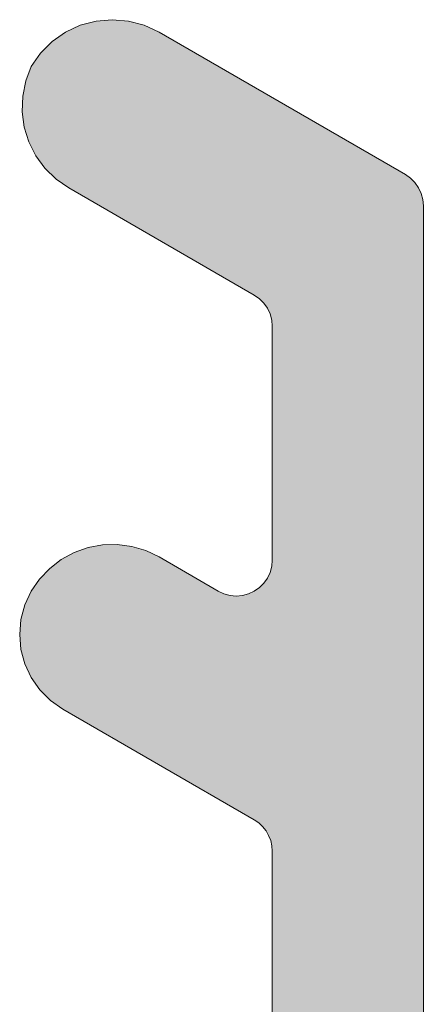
# Model space of a CAD drawing. Header units: metres. Extents: x -3.6 to 84.5, y -11 to 16.8.
# Tile 230 of 656: x 55.27398 to 55.27959, y -2.88133 to -2.86766. Entities that reach past the tile are written whole.
import ezdxf

# ---------------------------------------------------------------- set-up
doc = ezdxf.new("R2010")
doc.units = ezdxf.units.M
doc.header["$MEASUREMENT"] = 0
doc.layers.add('301 - Elemente.Linie', color=7, linetype='Continuous')
doc.layers.add('302 - Elemente.Schraffur', color=7, linetype='Continuous')

msp = doc.modelspace()

# ---------------------------------------------------------------- hatches: boundary and pattern name
at = {"layer": '302 - Elemente.Schraffur', "linetype": 'Continuous', "lineweight": 5}
msp.add_hatch(color=7, dxfattribs=at).paths.add_polyline_path([(55.274661, -2.869993), (55.277239, -2.871481), (55.27731, -2.871531), (55.277372, -2.871593), (55.277422, -2.871664), (55.277459, -2.871743), (55.277481, -2.871828), (55.277489, -2.871914), (55.277489, -2.87516), (55.277481, -2.875246), (55.277459, -2.875331), (55.277422, -2.87541), (55.277372, -2.875481), (55.27731, -2.875543), (55.277239, -2.875593), (55.27716, -2.875629), (55.277076, -2.875652), (55.276989, -2.87566), (55.276902, -2.875652), (55.276818, -2.875629), (55.276739, -2.875593), (55.275915, -2.875117), (55.275731, -2.875029), (55.275535, -2.874971), (55.275333, -2.874944), (55.275129, -2.87495), (55.274928, -2.874987), (55.274736, -2.875055), (55.274557, -2.875152), (55.274395, -2.875277), (55.274254, -2.875425), (55.274139, -2.875593), (55.27405, -2.875782), (55.273996, -2.875984), (55.273978, -2.876193), (55.273996, -2.876401), (55.27405, -2.876603), (55.274139, -2.876793), (55.274259, -2.876964), (55.274407, -2.877112), (55.274578, -2.877232), (55.277239, -2.878768), (55.277301, -2.87881), (55.277355, -2.878861), (55.277402, -2.878919), (55.277439, -2.878984), (55.277467, -2.879054), (55.277483, -2.879127), (55.277489, -2.879201), (55.277489, -2.882446), (55.277482, -2.882527), (55.277463, -2.882605), (55.277432, -2.882679), (55.277389, -2.882747), (55.277335, -2.882807), (55.277273, -2.882858), (55.277203, -2.882898), (55.277128, -2.882927), (55.277049, -2.882943), (55.276969, -2.882946), (55.276889, -2.882936), (55.276812, -2.882914), (55.276739, -2.882879), (55.275915, -2.882404), (55.275731, -2.882316), (55.275535, -2.882258), (55.275333, -2.882231), (55.275129, -2.882237), (55.274928, -2.882274), (55.274736, -2.882342), (55.274557, -2.882439), (55.274395, -2.882563), (55.274254, -2.882711), (55.274139, -2.882879), (55.274058, -2.883049), (55.274004, -2.88323), (55.27398, -2.883417), (55.273985, -2.883605), (55.274019, -2.88379), (55.274082, -2.883967), (55.274172, -2.884133), (55.274286, -2.884282), (55.274423, -2.884412), (55.274578, -2.884519), (55.277373, -2.886132), (55.277431, -2.886161), (55.277493, -2.886182), (55.277558, -2.886195), (55.277623, -2.886199), (55.279089, -2.886199), (55.279167, -2.886193), (55.279243, -2.886175), (55.279316, -2.886145), (55.279383, -2.886104), (55.279442, -2.886053), (55.279493, -2.885993), (55.279534, -2.885926), (55.279564, -2.885854), (55.279583, -2.885777), (55.279589, -2.885699), (55.279589, -2.87024), (55.279581, -2.870153), (55.279559, -2.870069), (55.279522, -2.86999), (55.279472, -2.869919), (55.27941, -2.869857), (55.279339, -2.869807), (55.275915, -2.86783), (55.275709, -2.867734), (55.27549, -2.867676), (55.275265, -2.867656), (55.275039, -2.867676), (55.27482, -2.867734), (55.274615, -2.86783), (55.274429, -2.86796), (55.274269, -2.86812), (55.274139, -2.868306), (55.274062, -2.868507), (55.27402, -2.868719), (55.274013, -2.868934), (55.274042, -2.869148), (55.274106, -2.869354), (55.274203, -2.869546), (55.27433, -2.86972), (55.274484, -2.86987)])

# ---------------------------------------------------------------- linework, layer by layer
at = {"layer": '301 - Elemente.Linie', "color": 7, "linetype": 'Continuous', "lineweight": 5}
msp.add_lwpolyline([(55.277489, -2.882446), (55.277489, -2.879201), (55.277483, -2.879127), (55.277467, -2.879054), (55.277439, -2.878984), (55.277402, -2.878919), (55.277355, -2.878861), (55.277301, -2.87881), (55.277239, -2.878768), (55.274578, -2.877232), (55.274407, -2.877112), (55.274259, -2.876964), (55.274139, -2.876793), (55.27405, -2.876603), (55.273996, -2.876401), (55.273978, -2.876193), (55.273996, -2.875984), (55.27405, -2.875782), (55.274139, -2.875593), (55.274254, -2.875425), (55.274395, -2.875277), (55.274557, -2.875152), (55.274736, -2.875055), (55.274928, -2.874987), (55.275129, -2.87495), (55.275333, -2.874944), (55.275535, -2.874971), (55.275731, -2.875029), (55.275915, -2.875117), (55.276739, -2.875593), (55.276818, -2.875629), (55.276902, -2.875652), (55.276989, -2.87566), (55.277076, -2.875652), (55.27716, -2.875629), (55.277239, -2.875593), (55.27731, -2.875543), (55.277372, -2.875481), (55.277422, -2.87541), (55.277459, -2.875331), (55.277481, -2.875246), (55.277489, -2.87516), (55.277489, -2.871914), (55.277481, -2.871828), (55.277459, -2.871743), (55.277422, -2.871664), (55.277372, -2.871593), (55.27731, -2.871531), (55.277239, -2.871481), (55.274661, -2.869993), (55.274484, -2.86987), (55.27433, -2.86972), (55.274203, -2.869546), (55.274106, -2.869354), (55.274042, -2.869148), (55.274013, -2.868934), (55.27402, -2.868719), (55.274062, -2.868507), (55.274139, -2.868306), (55.274269, -2.86812), (55.274429, -2.86796), (55.274615, -2.86783), (55.27482, -2.867734), (55.275039, -2.867676), (55.275265, -2.867656), (55.27549, -2.867676), (55.275709, -2.867734), (55.275915, -2.86783), (55.279339, -2.869807), (55.27941, -2.869857), (55.279472, -2.869919), (55.279522, -2.86999), (55.279559, -2.870069), (55.279581, -2.870153), (55.279589, -2.87024), (55.279589, -2.885699)], dxfattribs=at)

doc.saveas('drawing.dxf')
